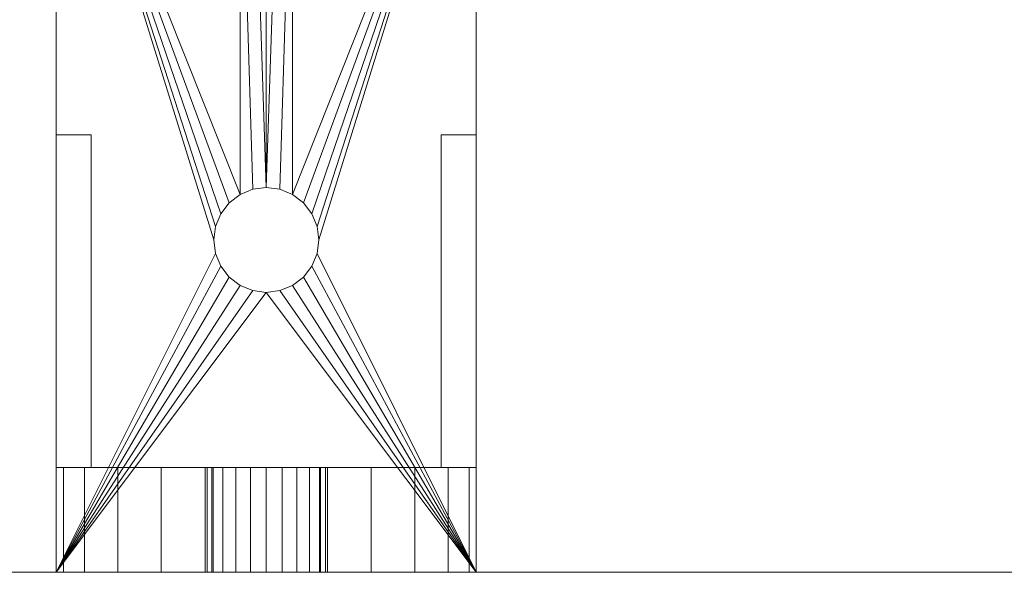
# Model space of a CAD drawing. Header units: millimetres. Extents: x -8543 to -6743, y 2136 to 3786.
# Tile 369 of 443: x -7104 to -7048, y 2986 to 3018. Entities that reach past the tile are written whole.
import ezdxf

# ---------------------------------------------------------------- set-up
doc = ezdxf.new("R2010")
doc.units = ezdxf.units.MM
doc.layers.add('A-GENM', color=13, linetype='Continuous', lineweight=5)

# ---------------------------------------------------------------- blocks, each defined once
blk = doc.blocks.new('Generic Models 547 - Generic Models 2426-432414-_3D_')
at = {"layer": 'A-GENM'}
mesh = blk.add_polyface(dxfattribs=at)
corners = [(66409.375, 10801.735, 1319.542), (66409.375, 10597.735, 1319.542), (64880.777, 10597.735, 1319.542), (64880.777, 10801.735, 1319.542)]
mesh.append_faces([[corners[k] for k in face] for face in [(0, 1, 2, 3)]])
mesh = blk.add_polyface(dxfattribs=at)
corners = [(66409.375, 10709.735, 1392.612), (66409.375, 10801.735, 1367.879), (64880.777, 10801.735, 1367.879), (64880.777, 10709.735, 1392.612)]
mesh.append_faces([[corners[k] for k in face] for face in [(3, 0, 1, 2)]])
blk = doc.blocks.new('Family L Bracket - Family L Bracket-430615-_3D_')
at = {"layer": 'A-GENM'}
mesh = blk.add_polyface(dxfattribs=at)
corners = [(0, 0, 116), (0, 24, 116), (0, 24, 10), (0, 23.591, 6.894), (0, 22.392, 4), (0, 20.485, 1.515), (0, 18, -0.392), (0, 15.106, -1.591), (0, 12, -2), (0, 8.894, -1.591), (0, 6, -0.392), (0, 3.515, 1.515), (0, 1.608, 4), (0, 0.409, 6.894), (0, 0, 10), (0, 15.5, 48.5), (0, 15.381, 49.406), (0, 15.031, 50.25), (0, 14.475, 50.975), (0, 13.75, 51.531), (0, 12.906, 51.881), (0, 12, 52), (0, 11.094, 51.881), (0, 10.25, 51.531), (0, 9.525, 50.975), (0, 8.969, 50.25), (0, 8.619, 49.406), (0, 8.5, 48.5), (0, 8.619, 47.594), (0, 8.969, 46.75), (0, 9.525, 46.025), (0, 10.25, 45.469), (0, 11.094, 45.119), (0, 12, 45), (0, 12.906, 45.119), (0, 13.75, 45.469), (0, 14.475, 46.025), (0, 15.031, 46.75), (0, 15.381, 47.594), (0, 15.5, 16.5), (0, 15.381, 17.406), (0, 15.031, 18.25), (0, 14.475, 18.975), (0, 13.75, 19.531), (0, 12.906, 19.881), (0, 12, 20), (0, 11.094, 19.881), (0, 10.25, 19.531), (0, 9.525, 18.975), (0, 8.969, 18.25), (0, 8.619, 17.406), (0, 8.5, 16.5), (0, 8.619, 15.594), (0, 8.969, 14.75), (0, 9.525, 14.025), (0, 10.25, 13.469), (0, 11.094, 13.119), (0, 12, 13), (0, 12.906, 13.119), (0, 13.75, 13.469), (0, 14.475, 14.025), (0, 15.031, 14.75), (0, 15.381, 15.594)]
mesh.append_faces([[corners[k] for k in face] for face in [(52, 14, 51), (30, 49, 29), (25, 0, 24), (23, 0, 22), (37, 41, 36), (15, 2, 38)]], dxfattribs={"vtx0": -1, "vtx1": -1})
mesh.append_faces([[corners[k] for k in face] for face in [(41, 37, 2, 40)]], dxfattribs={"vtx0": -1, "vtx1": -1, "vtx2": -1})
mesh.append_faces([[corners[k] for k in face] for face in [(56, 10, 11, 55), (60, 2, 3, 59), (36, 41, 42, 35), (32, 46, 47, 31), (46, 32, 33, 45), (0, 25, 26), (1, 16, 17)]], dxfattribs={"vtx0": -1, "vtx2": -1})
mesh.append_faces([[corners[k] for k in face] for face in [(55, 11, 12, 13), (58, 5, 6, 7)]], dxfattribs={"vtx0": -1, "vtx3": -1})
mesh.append_faces([[corners[k] for k in face] for face in [(8, 9, 57, 7), (52, 53, 14), (50, 51, 14), (53, 54, 14), (57, 58, 7), (4, 5, 59, 3), (58, 59, 5), (61, 62, 2), (39, 40, 2), (62, 39, 2), (60, 61, 2), (28, 29, 14), (47, 48, 31), (26, 27, 0), (23, 24, 0), (37, 38, 2), (17, 18, 1), (19, 20, 1), (18, 19, 1), (20, 21, 1), (42, 43, 35)]], dxfattribs={"vtx1": -1, "vtx2": -1})
mesh.append_faces([[corners[k] for k in face] for face in [(49, 50, 14, 29)]], dxfattribs={"vtx1": -1, "vtx2": -1, "vtx3": -1})
mesh.append_faces([[corners[k] for k in face] for face in [(56, 57, 9, 10), (13, 14, 54, 55), (30, 31, 48, 49), (27, 28, 14, 0), (21, 22, 0, 1), (44, 45, 33, 34), (43, 44, 34, 35), (15, 16, 1, 2)]], dxfattribs={"vtx1": -1, "vtx3": -1})
mesh = blk.add_polyface(dxfattribs=at)
corners = [(6, 24, 10), (6, 23.591, 6.894), (6, 22.392, 4), (6, 20.485, 1.515), (6, 18, -0.392), (6, 15.106, -1.591), (6, 12, -2), (6, 8.894, -1.591), (6, 6, -0.392), (6, 3.515, 1.515), (6, 1.608, 4), (6, 0.409, 6.894), (6, 0, 10), (0, 0, 10), (0, 0.409, 6.894), (0, 1.608, 4), (0, 3.515, 1.515), (0, 6, -0.392), (0, 8.894, -1.591), (0, 12, -2), (0, 15.106, -1.591), (0, 18, -0.392), (0, 20.485, 1.515), (0, 22.392, 4), (0, 23.591, 6.894), (0, 24, 10)]
mesh.append_faces([[corners[k] for k in face] for face in [(13, 14, 11, 12), (0, 1, 24, 25)]], dxfattribs={"vtx1": -1})
mesh.append_faces([[corners[k] for k in face] for face in [(14, 15, 10, 11), (16, 17, 8, 9), (15, 16, 9, 10), (17, 18, 7, 8), (6, 7, 18, 19), (19, 20, 5, 6), (20, 21, 4, 5), (22, 23, 2, 3), (21, 22, 3, 4), (23, 24, 1, 2)]], dxfattribs={"vtx1": -1, "vtx3": -1})
mesh = blk.add_polyface(dxfattribs=at)
corners = [(6, 24, 116), (6, 24, 10), (0, 24, 10), (0, 24, 116)]
mesh.append_faces([[corners[k] for k in face] for face in [(0, 1, 2, 3)]])
mesh = blk.add_polyface(dxfattribs=at)
corners = [(6, 0, 116), (6, 24, 116), (0, 24, 116), (0, 0, 116)]
mesh.append_faces([[corners[k] for k in face] for face in [(3, 0, 1, 2)]])
mesh = blk.add_polyface(dxfattribs=at)
corners = [(48, 0, 122), (51.106, 0.409, 122), (54, 1.608, 122), (56.485, 3.515, 122), (58.392, 6, 122), (59.591, 8.894, 122), (60, 12, 122), (59.591, 15.106, 122), (58.392, 18, 122), (56.485, 20.485, 122), (54, 22.392, 122), (51.106, 23.591, 122), (48, 24, 122), (0, 24, 122), (0, 0, 122), (16, 12, 122), (16.102, 12.776, 122), (16.402, 13.5, 122), (16.879, 14.121, 122), (17.5, 14.598, 122), (18.224, 14.898, 122), (19, 15, 122), (19.776, 14.898, 122), (20.5, 14.598, 122), (21.121, 14.121, 122), (21.598, 13.5, 122), (21.898, 12.776, 122), (22, 12, 122), (21.898, 11.224, 122), (21.598, 10.5, 122), (21.121, 9.879, 122), (20.5, 9.402, 122), (19.776, 9.102, 122), (19, 9, 122), (18.224, 9.102, 122), (17.5, 9.402, 122), (16.879, 9.879, 122), (16.402, 10.5, 122), (16.102, 11.224, 122), (45, 12, 122), (45.102, 12.776, 122), (45.402, 13.5, 122), (45.879, 14.121, 122), (46.5, 14.598, 122), (47.224, 14.898, 122), (48, 15, 122), (48.776, 14.898, 122), (49.5, 14.598, 122), (50.121, 14.121, 122), (50.598, 13.5, 122), (50.898, 12.776, 122), (51, 12, 122), (50.898, 11.224, 122), (50.598, 10.5, 122), (50.121, 9.879, 122), (49.5, 9.402, 122), (48.776, 9.102, 122), (48, 9, 122), (47.224, 9.102, 122), (46.5, 9.402, 122), (45.879, 9.879, 122), (45.402, 10.5, 122), (45.102, 11.224, 122)]
mesh.append_faces([[corners[k] for k in face] for face in [(31, 0, 30), (32, 0, 31), (33, 0, 32), (30, 0, 29), (47, 11, 46), (45, 12, 44), (8, 50, 7), (43, 12, 42), (20, 13, 19), (18, 13, 17), (25, 12, 24), (16, 13, 15)]], dxfattribs={"vtx0": -1, "vtx1": -1})
mesh.append_faces([[corners[k] for k in face] for face in [(0, 57, 58), (14, 34, 35), (14, 36, 37), (28, 61, 62, 27), (27, 62, 39), (61, 28, 29), (14, 38, 15, 13), (7, 50, 51, 6), (12, 45, 46, 11), (27, 39, 40), (12, 23, 24), (12, 22, 23), (13, 20, 21, 12)]], dxfattribs={"vtx0": -1, "vtx2": -1})
mesh.append_faces([[corners[k] for k in face] for face in [(0, 60, 61, 29)]], dxfattribs={"vtx0": -1, "vtx2": -1, "vtx3": -1})
mesh.append_faces([[corners[k] for k in face] for face in [(59, 60, 0), (58, 59, 0), (35, 36, 14), (37, 38, 14), (43, 44, 12), (16, 17, 13), (41, 42, 12), (21, 22, 12), (18, 19, 13)]], dxfattribs={"vtx1": -1, "vtx2": -1})
mesh.append_faces([[corners[k] for k in face] for face in [(25, 26, 41, 12)]], dxfattribs={"vtx1": -1, "vtx2": -1, "vtx3": -1})
mesh.append_faces([[corners[k] for k in face] for face in [(2, 3, 54, 55), (3, 4, 53, 54), (56, 57, 0, 1), (1, 2, 55, 56), (4, 5, 52, 53), (51, 52, 5, 6), (14, 0, 33, 34), (49, 50, 8, 9), (48, 49, 9, 10), (47, 48, 10, 11), (26, 27, 40, 41)]], dxfattribs={"vtx1": -1, "vtx3": -1})
mesh = blk.add_polyface(dxfattribs=at)
corners = [(48, 0, 116), (0, 0, 116), (0, 24, 116), (48, 24, 116), (51.106, 23.591, 116), (54, 22.392, 116), (56.485, 20.485, 116), (58.392, 18, 116), (59.591, 15.106, 116), (60, 12, 116), (59.591, 8.894, 116), (58.392, 6, 116), (56.485, 3.515, 116), (54, 1.608, 116), (51.106, 0.409, 116), (16, 12, 116), (16.102, 11.224, 116), (16.402, 10.5, 116), (16.879, 9.879, 116), (17.5, 9.402, 116), (18.224, 9.102, 116), (19, 9, 116), (19.776, 9.102, 116), (20.5, 9.402, 116), (21.121, 9.879, 116), (21.598, 10.5, 116), (21.898, 11.224, 116), (22, 12, 116), (21.898, 12.776, 116), (21.598, 13.5, 116), (21.121, 14.121, 116), (20.5, 14.598, 116), (19.776, 14.898, 116), (19, 15, 116), (18.224, 14.898, 116), (17.5, 14.598, 116), (16.879, 14.121, 116), (16.402, 13.5, 116), (16.102, 12.776, 116), (45, 12, 116), (45.102, 11.224, 116), (45.402, 10.5, 116), (45.879, 9.879, 116), (46.5, 9.402, 116), (47.224, 9.102, 116), (48, 9, 116), (48.776, 9.102, 116), (49.5, 9.402, 116), (50.121, 9.879, 116), (50.598, 10.5, 116), (50.898, 11.224, 116), (51, 12, 116), (50.898, 12.776, 116), (50.598, 13.5, 116), (50.121, 14.121, 116), (49.5, 14.598, 116), (48.776, 14.898, 116), (48, 15, 116), (47.224, 14.898, 116), (46.5, 14.598, 116), (45.879, 14.121, 116), (45.402, 13.5, 116), (45.102, 12.776, 116)]
mesh.append_faces([[corners[k] for k in face] for face in [(31, 3, 30), (32, 3, 31), (33, 3, 32), (30, 3, 29), (47, 14, 46), (45, 0, 44), (11, 50, 10), (43, 0, 42), (20, 1, 19), (18, 1, 17), (25, 0, 24), (16, 1, 15)]], dxfattribs={"vtx0": -1, "vtx1": -1})
mesh.append_faces([[corners[k] for k in face] for face in [(3, 57, 58), (2, 34, 35), (2, 36, 37), (28, 61, 62, 27), (27, 62, 39), (61, 28, 29), (2, 38, 15, 1), (10, 50, 51, 9), (0, 45, 46, 14), (27, 39, 40), (0, 23, 24), (0, 22, 23), (1, 20, 21, 0)]], dxfattribs={"vtx0": -1, "vtx2": -1})
mesh.append_faces([[corners[k] for k in face] for face in [(3, 60, 61, 29)]], dxfattribs={"vtx0": -1, "vtx2": -1, "vtx3": -1})
mesh.append_faces([[corners[k] for k in face] for face in [(59, 60, 3), (58, 59, 3), (35, 36, 2), (37, 38, 2), (43, 44, 0), (16, 17, 1), (41, 42, 0), (21, 22, 0), (18, 19, 1)]], dxfattribs={"vtx1": -1, "vtx2": -1})
mesh.append_faces([[corners[k] for k in face] for face in [(25, 26, 41, 0)]], dxfattribs={"vtx1": -1, "vtx2": -1, "vtx3": -1})
mesh.append_faces([[corners[k] for k in face] for face in [(5, 6, 54, 55), (6, 7, 53, 54), (56, 57, 3, 4), (4, 5, 55, 56), (7, 8, 52, 53), (51, 52, 8, 9), (2, 3, 33, 34), (49, 50, 11, 12), (48, 49, 12, 13), (47, 48, 13, 14), (26, 27, 40, 41)]], dxfattribs={"vtx1": -1, "vtx3": -1})
mesh = blk.add_polyface(dxfattribs=at)
corners = [(0, 24, 122), (48, 24, 122), (48, 24, 116), (0, 24, 116)]
mesh.append_faces([[corners[k] for k in face] for face in [(0, 1, 2, 3)]])
mesh = blk.add_polyface(dxfattribs=at)
corners = [(0, 0, 122), (0, 24, 122), (0, 24, 116), (0, 0, 116)]
mesh.append_faces([[corners[k] for k in face] for face in [(3, 0, 1, 2)]])
mesh = blk.add_polyface(dxfattribs=at)
corners = [(6, 24, 62), (6, 24, 116), (25, 24, 116)]
mesh.append_faces([[corners[k] for k in face] for face in [(0, 1, 2)]])
mesh = blk.add_polyface(dxfattribs=at)
corners = [(6, 24, 62), (25, 24, 116), (25, 22, 116), (6, 22, 62)]
mesh.append_faces([[corners[k] for k in face] for face in [(0, 1, 2, 3)]])
mesh = blk.add_polyface(dxfattribs=at)
corners = [(6, 24, 116), (6, 24, 62), (6, 22, 62), (6, 22, 116)]
mesh.append_faces([[corners[k] for k in face] for face in [(0, 1, 2, 3)]])
mesh = blk.add_polyface(dxfattribs=at)
corners = [(25, 24, 116), (6, 24, 116), (6, 22, 116), (25, 22, 116)]
mesh.append_faces([[corners[k] for k in face] for face in [(0, 1, 2, 3)]])
mesh = blk.add_polyface(dxfattribs=at)
corners = [(6, 0, 116), (6, 0, 10), (6, 0.409, 6.894), (6, 1.608, 4), (6, 3.515, 1.515), (6, 6, -0.392), (6, 8.894, -1.591), (6, 12, -2), (6, 15.106, -1.591), (6, 18, -0.392), (6, 20.485, 1.515), (6, 22.392, 4), (6, 23.591, 6.894), (6, 24, 10), (6, 24, 116), (6, 15.5, 48.5), (6, 15.381, 47.594), (6, 15.031, 46.75), (6, 14.475, 46.025), (6, 13.75, 45.469), (6, 12.906, 45.119), (6, 12, 45), (6, 11.094, 45.119), (6, 10.25, 45.469), (6, 9.525, 46.025), (6, 8.969, 46.75), (6, 8.619, 47.594), (6, 8.5, 48.5), (6, 8.619, 49.406), (6, 8.969, 50.25), (6, 9.525, 50.975), (6, 10.25, 51.531), (6, 11.094, 51.881), (6, 12, 52), (6, 12.906, 51.881), (6, 13.75, 51.531), (6, 14.475, 50.975), (6, 15.031, 50.25), (6, 15.381, 49.406), (6, 15.5, 16.5), (6, 15.381, 15.594), (6, 15.031, 14.75), (6, 14.475, 14.025), (6, 13.75, 13.469), (6, 12.906, 13.119), (6, 12, 13), (6, 11.094, 13.119), (6, 10.25, 13.469), (6, 9.525, 14.025), (6, 8.969, 14.75), (6, 8.619, 15.594), (6, 8.5, 16.5), (6, 8.619, 17.406), (6, 8.969, 18.25), (6, 9.525, 18.975), (6, 10.25, 19.531), (6, 11.094, 19.881), (6, 12, 20), (6, 12.906, 19.881), (6, 13.75, 19.531), (6, 14.475, 18.975), (6, 15.031, 18.25), (6, 15.381, 17.406)]
mesh.append_faces([[corners[k] for k in face] for face in [(32, 0, 31), (38, 14, 37), (34, 14, 33), (51, 1, 50), (42, 13, 41), (44, 10, 43), (61, 18, 60)]], dxfattribs={"vtx0": -1, "vtx1": -1})
mesh.append_faces([[corners[k] for k in face] for face in [(0, 28, 29), (0, 29, 30), (0, 32, 33, 14), (1, 26, 27), (14, 38, 15), (58, 20, 21, 57), (20, 58, 59, 19), (60, 18, 19, 59), (47, 3, 4, 46), (6, 45, 46, 5), (46, 4, 5), (8, 44, 45)]], dxfattribs={"vtx0": -1, "vtx2": -1})
mesh.append_faces([[corners[k] for k in face] for face in [(45, 6, 7, 8)]], dxfattribs={"vtx0": -1, "vtx3": -1})
mesh.append_faces([[corners[k] for k in face] for face in [(30, 31, 0), (34, 35, 14), (36, 37, 14), (35, 36, 14), (16, 17, 13), (51, 52, 1), (49, 50, 1), (52, 53, 1), (62, 39, 13), (40, 41, 13), (39, 40, 13), (61, 62, 13), (9, 10, 44, 8), (11, 12, 43, 10)]], dxfattribs={"vtx1": -1, "vtx2": -1})
mesh.append_faces([[corners[k] for k in face] for face in [(25, 26, 1, 53), (17, 18, 61, 13)]], dxfattribs={"vtx1": -1, "vtx2": -1, "vtx3": -1})
mesh.append_faces([[corners[k] for k in face] for face in [(27, 28, 0, 1), (23, 24, 54, 55), (24, 25, 53, 54), (22, 23, 55, 56), (21, 22, 56, 57), (15, 16, 13, 14), (47, 48, 2, 3), (48, 49, 1, 2), (42, 43, 12, 13)]], dxfattribs={"vtx1": -1, "vtx3": -1})
mesh = blk.add_polyface(dxfattribs=at)
corners = [(6, 22, 62), (25, 22, 116), (6, 22, 116)]
mesh.append_faces([[corners[k] for k in face] for face in [(2, 0, 1)]])
mesh = blk.add_polyface(dxfattribs=at)
corners = [(6, 8.5, 48.5), (6, 8.619, 47.594), (6, 8.969, 46.75), (6, 9.525, 46.025), (6, 10.25, 45.469), (6, 11.094, 45.119), (6, 12, 45), (6, 12.906, 45.119), (6, 13.75, 45.469), (6, 14.475, 46.025), (6, 15.031, 46.75), (6, 15.381, 47.594), (6, 15.5, 48.5), (0, 15.5, 48.5), (0, 15.381, 47.594), (0, 15.031, 46.75), (0, 14.475, 46.025), (0, 13.75, 45.469), (0, 12.906, 45.119), (0, 12, 45), (0, 11.094, 45.119), (0, 10.25, 45.469), (0, 9.525, 46.025), (0, 8.969, 46.75), (0, 8.619, 47.594), (0, 8.5, 48.5)]
mesh.append_faces([[corners[k] for k in face] for face in [(0, 1, 24, 25)]], dxfattribs={"vtx1": -1})
mesh.append_faces([[corners[k] for k in face] for face in [(10, 11, 14, 15), (8, 9, 16, 17), (9, 10, 15, 16), (7, 8, 17, 18), (18, 19, 6, 7), (4, 5, 20, 21), (3, 4, 21, 22), (1, 2, 23, 24), (2, 3, 22, 23), (19, 20, 5, 6)]], dxfattribs={"vtx1": -1, "vtx3": -1})
mesh.append_faces([[corners[k] for k in face] for face in [(11, 12, 13, 14)]], dxfattribs={"vtx3": -1})
mesh = blk.add_polyface(dxfattribs=at)
corners = [(6, 15.5, 48.5), (6, 15.381, 49.406), (6, 15.031, 50.25), (6, 14.475, 50.975), (6, 13.75, 51.531), (6, 12.906, 51.881), (6, 12, 52), (6, 11.094, 51.881), (6, 10.25, 51.531), (6, 9.525, 50.975), (6, 8.969, 50.25), (6, 8.619, 49.406), (6, 8.5, 48.5), (0, 8.5, 48.5), (0, 8.619, 49.406), (0, 8.969, 50.25), (0, 9.525, 50.975), (0, 10.25, 51.531), (0, 11.094, 51.881), (0, 12, 52), (0, 12.906, 51.881), (0, 13.75, 51.531), (0, 14.475, 50.975), (0, 15.031, 50.25), (0, 15.381, 49.406), (0, 15.5, 48.5)]
mesh.append_faces([[corners[k] for k in face] for face in [(0, 1, 24, 25)]], dxfattribs={"vtx1": -1})
mesh.append_faces([[corners[k] for k in face] for face in [(10, 11, 14, 15), (8, 9, 16, 17), (9, 10, 15, 16), (7, 8, 17, 18), (18, 19, 6, 7), (4, 5, 20, 21), (3, 4, 21, 22), (1, 2, 23, 24), (2, 3, 22, 23), (19, 20, 5, 6)]], dxfattribs={"vtx1": -1, "vtx3": -1})
mesh.append_faces([[corners[k] for k in face] for face in [(11, 12, 13, 14)]], dxfattribs={"vtx3": -1})
mesh = blk.add_polyface(dxfattribs=at)
corners = [(6, 8.5, 16.5), (6, 8.619, 15.594), (6, 8.969, 14.75), (6, 9.525, 14.025), (6, 10.25, 13.469), (6, 11.094, 13.119), (6, 12, 13), (6, 12.906, 13.119), (6, 13.75, 13.469), (6, 14.475, 14.025), (6, 15.031, 14.75), (6, 15.381, 15.594), (6, 15.5, 16.5), (0, 15.5, 16.5), (0, 15.381, 15.594), (0, 15.031, 14.75), (0, 14.475, 14.025), (0, 13.75, 13.469), (0, 12.906, 13.119), (0, 12, 13), (0, 11.094, 13.119), (0, 10.25, 13.469), (0, 9.525, 14.025), (0, 8.969, 14.75), (0, 8.619, 15.594), (0, 8.5, 16.5)]
mesh.append_faces([[corners[k] for k in face] for face in [(0, 1, 24, 25)]], dxfattribs={"vtx1": -1})
mesh.append_faces([[corners[k] for k in face] for face in [(10, 11, 14, 15), (8, 9, 16, 17), (9, 10, 15, 16), (7, 8, 17, 18), (18, 19, 6, 7), (4, 5, 20, 21), (3, 4, 21, 22), (1, 2, 23, 24), (2, 3, 22, 23), (19, 20, 5, 6)]], dxfattribs={"vtx1": -1, "vtx3": -1})
mesh.append_faces([[corners[k] for k in face] for face in [(11, 12, 13, 14)]], dxfattribs={"vtx3": -1})
mesh = blk.add_polyface(dxfattribs=at)
corners = [(6, 15.5, 16.5), (6, 15.381, 17.406), (6, 15.031, 18.25), (6, 14.475, 18.975), (6, 13.75, 19.531), (6, 12.906, 19.881), (6, 12, 20), (6, 11.094, 19.881), (6, 10.25, 19.531), (6, 9.525, 18.975), (6, 8.969, 18.25), (6, 8.619, 17.406), (6, 8.5, 16.5), (0, 8.5, 16.5), (0, 8.619, 17.406), (0, 8.969, 18.25), (0, 9.525, 18.975), (0, 10.25, 19.531), (0, 11.094, 19.881), (0, 12, 20), (0, 12.906, 19.881), (0, 13.75, 19.531), (0, 14.475, 18.975), (0, 15.031, 18.25), (0, 15.381, 17.406), (0, 15.5, 16.5)]
mesh.append_faces([[corners[k] for k in face] for face in [(0, 1, 24, 25)]], dxfattribs={"vtx1": -1})
mesh.append_faces([[corners[k] for k in face] for face in [(10, 11, 14, 15), (8, 9, 16, 17), (9, 10, 15, 16), (7, 8, 17, 18), (18, 19, 6, 7), (4, 5, 20, 21), (3, 4, 21, 22), (1, 2, 23, 24), (2, 3, 22, 23), (19, 20, 5, 6)]], dxfattribs={"vtx1": -1, "vtx3": -1})
mesh.append_faces([[corners[k] for k in face] for face in [(11, 12, 13, 14)]], dxfattribs={"vtx3": -1})
mesh = blk.add_polyface(dxfattribs=at)
corners = [(22, 12, 122), (21.898, 12.776, 122), (21.598, 13.5, 122), (21.121, 14.121, 122), (20.5, 14.598, 122), (19.776, 14.898, 122), (19, 15, 122), (18.224, 14.898, 122), (17.5, 14.598, 122), (16.879, 14.121, 122), (16.402, 13.5, 122), (16.102, 12.776, 122), (16, 12, 122), (16, 12, 116), (16.102, 12.776, 116), (16.402, 13.5, 116), (16.879, 14.121, 116), (17.5, 14.598, 116), (18.224, 14.898, 116), (19, 15, 116), (19.776, 14.898, 116), (20.5, 14.598, 116), (21.121, 14.121, 116), (21.598, 13.5, 116), (21.898, 12.776, 116), (22, 12, 116)]
mesh.append_faces([[corners[k] for k in face] for face in [(0, 1, 24, 25)]], dxfattribs={"vtx1": -1})
mesh.append_faces([[corners[k] for k in face] for face in [(10, 11, 14, 15), (8, 9, 16, 17), (9, 10, 15, 16), (7, 8, 17, 18), (18, 19, 6, 7), (4, 5, 20, 21), (3, 4, 21, 22), (1, 2, 23, 24), (2, 3, 22, 23), (19, 20, 5, 6)]], dxfattribs={"vtx1": -1, "vtx3": -1})
mesh.append_faces([[corners[k] for k in face] for face in [(11, 12, 13, 14)]], dxfattribs={"vtx3": -1})
mesh = blk.add_polyface(dxfattribs=at)
corners = [(16, 12, 122), (16.102, 11.224, 122), (16.402, 10.5, 122), (16.879, 9.879, 122), (17.5, 9.402, 122), (18.224, 9.102, 122), (19, 9, 122), (19.776, 9.102, 122), (20.5, 9.402, 122), (21.121, 9.879, 122), (21.598, 10.5, 122), (21.898, 11.224, 122), (22, 12, 122), (22, 12, 116), (21.898, 11.224, 116), (21.598, 10.5, 116), (21.121, 9.879, 116), (20.5, 9.402, 116), (19.776, 9.102, 116), (19, 9, 116), (18.224, 9.102, 116), (17.5, 9.402, 116), (16.879, 9.879, 116), (16.402, 10.5, 116), (16.102, 11.224, 116), (16, 12, 116)]
mesh.append_faces([[corners[k] for k in face] for face in [(0, 1, 24, 25)]], dxfattribs={"vtx1": -1})
mesh.append_faces([[corners[k] for k in face] for face in [(10, 11, 14, 15), (8, 9, 16, 17), (9, 10, 15, 16), (7, 8, 17, 18), (18, 19, 6, 7), (4, 5, 20, 21), (3, 4, 21, 22), (1, 2, 23, 24), (2, 3, 22, 23), (19, 20, 5, 6)]], dxfattribs={"vtx1": -1, "vtx3": -1})
mesh.append_faces([[corners[k] for k in face] for face in [(11, 12, 13, 14)]], dxfattribs={"vtx3": -1})
mesh = blk.add_polyface(dxfattribs=at)
corners = [(6, 2, 62), (6, 2, 116), (25, 2, 116)]
mesh.append_faces([[corners[k] for k in face] for face in [(0, 1, 2)]])
mesh = blk.add_polyface(dxfattribs=at)
corners = [(6, 2, 62), (25, 2, 116), (25, 0, 116), (6, 0, 62)]
mesh.append_faces([[corners[k] for k in face] for face in [(3, 0, 1, 2)]])
mesh = blk.add_polyface(dxfattribs=at)
corners = [(6, 2, 116), (6, 2, 62), (6, 0, 62), (6, 0, 116)]
mesh.append_faces([[corners[k] for k in face] for face in [(0, 1, 2, 3)]])
mesh = blk.add_polyface(dxfattribs=at)
corners = [(25, 2, 116), (6, 2, 116), (6, 0, 116), (25, 0, 116)]
mesh.append_faces([[corners[k] for k in face] for face in [(0, 1, 2, 3)]])
mesh = blk.add_polyface(dxfattribs=at)
corners = [(6, 0, 10), (6, 0, 116), (0, 0, 116), (0, 0, 10)]
mesh.append_faces([[corners[k] for k in face] for face in [(0, 1, 2, 3)]])
mesh = blk.add_polyface(dxfattribs=at)
corners = [(48, 0, 122), (0, 0, 122), (0, 0, 116), (48, 0, 116)]
mesh.append_faces([[corners[k] for k in face] for face in [(3, 0, 1, 2)]])
mesh = blk.add_polyface(dxfattribs=at)
corners = [(6, 0, 62), (25, 0, 116), (6, 0, 116)]
mesh.append_faces([[corners[k] for k in face] for face in [(2, 0, 1)]])
blk = doc.blocks.new('Generic Models 595 - Generic Models 1-434062-_3D_')
at = {"layer": 'A-GENM'}
mesh = blk.add_polyface(dxfattribs=at)
corners = [(-13146.028, 4927.126, 791.17), (-12446.028, 4927.126, 791.17), (-12446.028, 5727.126, 791.17), (-14246.028, 5727.126, 791.17), (-14246.028, 4927.126, 791.17), (-13546.028, 4927.126, 791.17), (-13533.087, 4928.829, 791.17), (-13521.028, 4933.824, 791.17), (-13510.672, 4941.77, 791.17), (-13484.104, 4968.339, 791.17), (-13477.891, 4973.106, 791.17), (-13470.655, 4976.103, 791.17), (-13462.891, 4977.126, 791.17), (-13229.165, 4977.126, 791.17), (-13221.4, 4976.103, 791.17), (-13214.165, 4973.106, 791.17), (-13207.952, 4968.339, 791.17), (-13181.383, 4941.77, 791.17), (-13171.028, 4933.824, 791.17), (-13158.969, 4928.829, 791.17)]
mesh.append_faces([[corners[k] for k in face] for face in [(0, 18, 19), (2, 0, 1)]], dxfattribs={"vtx0": -1})
mesh.append_faces([[corners[k] for k in face] for face in [(9, 5, 8), (15, 2, 14), (13, 2, 12)]], dxfattribs={"vtx0": -1, "vtx1": -1})
mesh.append_faces([[corners[k] for k in face] for face in [(3, 11, 12, 2)]], dxfattribs={"vtx0": -1, "vtx2": -1})
mesh.append_faces([[corners[k] for k in face] for face in [(2, 15, 16, 0)]], dxfattribs={"vtx0": -1, "vtx2": -1, "vtx3": -1})
mesh.append_faces([[corners[k] for k in face] for face in [(7, 8, 5, 6)]], dxfattribs={"vtx1": -1})
mesh.append_faces([[corners[k] for k in face] for face in [(10, 11, 3), (17, 18, 0, 16), (13, 14, 2)]], dxfattribs={"vtx1": -1, "vtx2": -1})
mesh.append_faces([[corners[k] for k in face] for face in [(9, 10, 3, 5)]], dxfattribs={"vtx1": -1, "vtx2": -1, "vtx3": -1})
mesh.append_faces([[corners[k] for k in face] for face in [(3, 4, 5)]], dxfattribs={"vtx2": -1})
mesh = blk.add_polyface(dxfattribs=at)
corners = [(-13146.028, 4927.126, 766.17), (-13158.969, 4928.829, 766.17), (-13171.028, 4933.824, 766.17), (-13181.383, 4941.77, 766.17), (-13207.952, 4968.339, 766.17), (-13214.165, 4973.106, 766.17), (-13221.4, 4976.103, 766.17), (-13229.165, 4977.126, 766.17), (-13462.891, 4977.126, 766.17), (-13470.655, 4976.103, 766.17), (-13477.891, 4973.106, 766.17), (-13484.104, 4968.339, 766.17), (-13510.672, 4941.77, 766.17), (-13521.028, 4933.824, 766.17), (-13533.087, 4928.829, 766.17), (-13546.028, 4927.126, 766.17), (-14246.028, 4927.126, 766.17), (-14246.028, 5727.126, 766.17), (-12446.028, 5727.126, 766.17), (-12446.028, 4927.126, 766.17)]
mesh.append_faces([[corners[k] for k in face] for face in [(15, 13, 14), (17, 15, 16)]], dxfattribs={"vtx0": -1})
mesh.append_faces([[corners[k] for k in face] for face in [(4, 0, 3), (10, 17, 9), (8, 17, 7)]], dxfattribs={"vtx0": -1, "vtx1": -1})
mesh.append_faces([[corners[k] for k in face] for face in [(18, 6, 7, 17)]], dxfattribs={"vtx0": -1, "vtx2": -1})
mesh.append_faces([[corners[k] for k in face] for face in [(17, 10, 11, 15)]], dxfattribs={"vtx0": -1, "vtx2": -1, "vtx3": -1})
mesh.append_faces([[corners[k] for k in face] for face in [(2, 3, 0, 1)]], dxfattribs={"vtx1": -1})
mesh.append_faces([[corners[k] for k in face] for face in [(5, 6, 18), (12, 13, 15, 11), (8, 9, 17)]], dxfattribs={"vtx1": -1, "vtx2": -1})
mesh.append_faces([[corners[k] for k in face] for face in [(4, 5, 18, 0)]], dxfattribs={"vtx1": -1, "vtx2": -1, "vtx3": -1})
mesh.append_faces([[corners[k] for k in face] for face in [(18, 19, 0)]], dxfattribs={"vtx2": -1})
mesh = blk.add_polyface(dxfattribs=at)
corners = [(-12446.028, 4927.126, 791.17), (-13146.028, 4927.126, 791.17), (-13146.028, 4927.126, 766.17), (-12446.028, 4927.126, 766.17)]
mesh.append_faces([[corners[k] for k in face] for face in [(3, 0, 1, 2)]])

msp = doc.modelspace()

# ---------------------------------------------------------------- block references
at = {"layer": 'A-GENM'}
for name, p in [('Generic Models 595 - Generic Models 1-434062-_3D_', (5702.935, -1940.759, -131.17)), ('Generic Models 547 - Generic Models 2426-432414-_3D_', (-73286.467, -7738.369, -992.542))]:
    msp.add_blockref(name, p, dxfattribs=at)
at = {"layer": 'A-GENM', "rotation": 90.00000000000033}
msp.add_blockref('Family L Bracket - Family L Bracket-430615-_3D_', (-7077.69, 2986.366, 513), dxfattribs=at)

doc.saveas('drawing.dxf')
